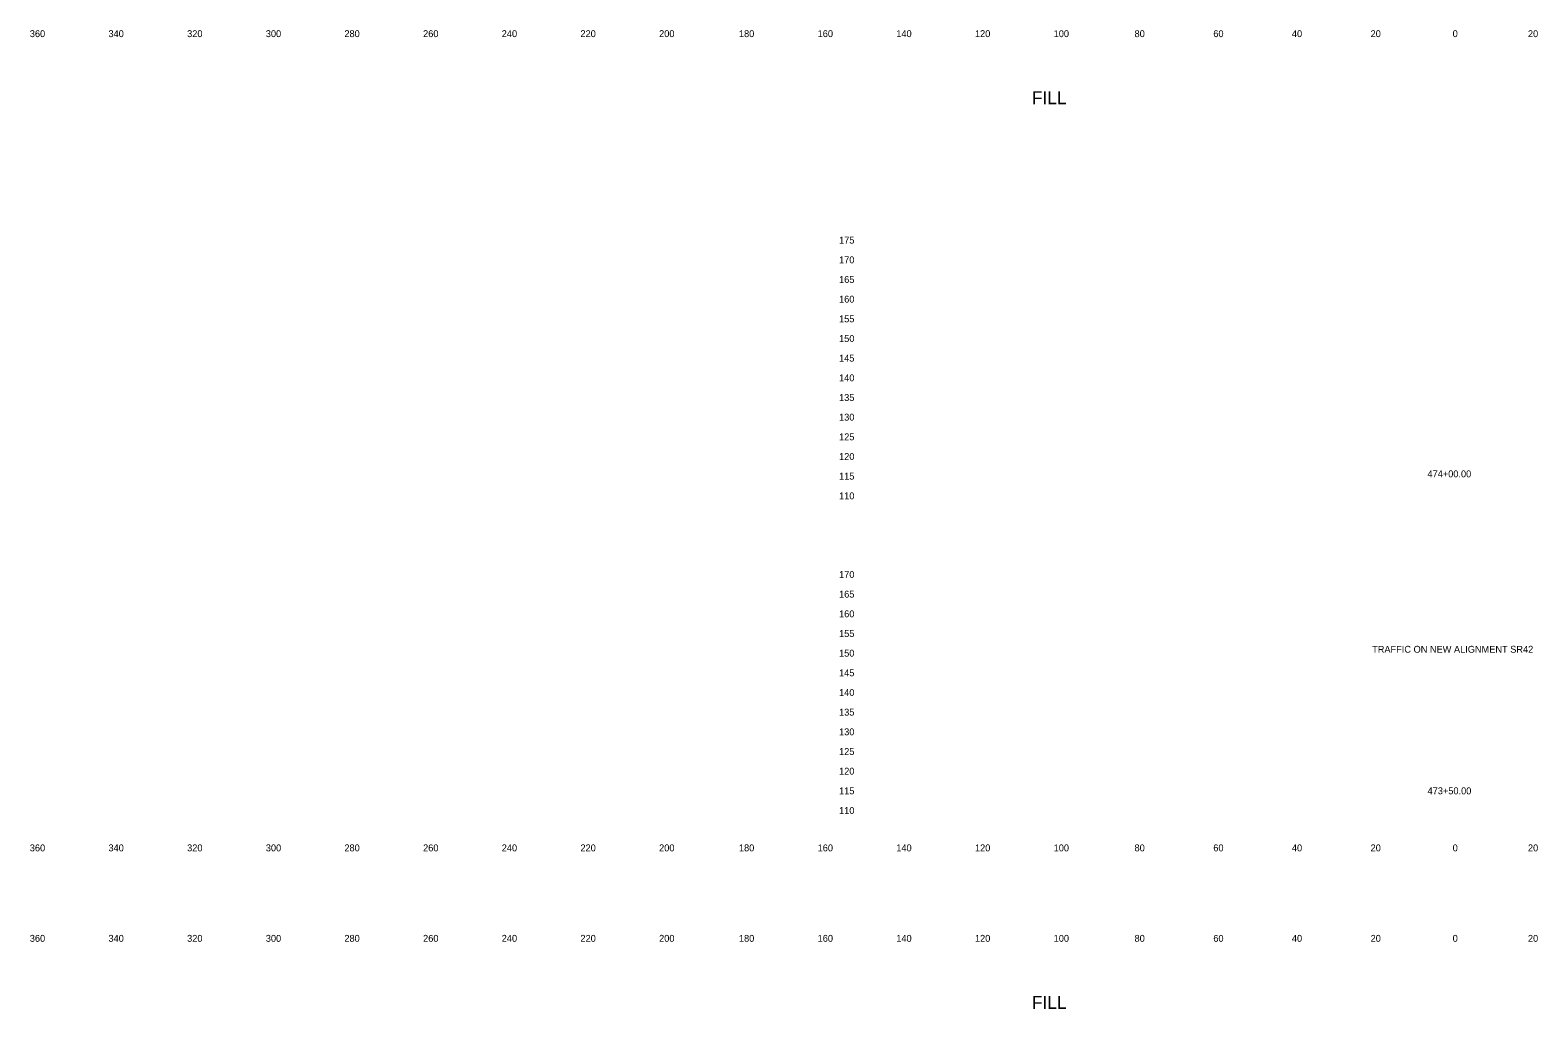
# Model space of a CAD drawing. Extents: x 21281 to 22024, y 6472 to 15208.
# Drawn here: x 21280.5 to 21663.8, y 10575.3 to 10824.1 of the extents above; entities that cross this region are included whole.
import ezdxf

# ---------------------------------------------------------------- set-up
doc = ezdxf.new("R2010")
doc.units = 0
for name, color, linetype in [('XS_SHEET_LABELS_ELEVATION', 7, 'Continuous'), ('XS_SHEET_LABELS_OFFSET', 7, 'Continuous'), ('XS_SHEET_LABELS_STATION', 7, 'Continuous')]:
    doc.layers.add(name, color=color, linetype=linetype)

msp = doc.modelspace()

# ---------------------------------------------------------------- texts
at = {"layer": 'XS_SHEET_LABELS_ELEVATION'}
for s, p in [('  175  ', (21484.84, 10769.84)), ('  170  ', (21484.84, 10764.84)), ('  165  ', (21484.84, 10759.84)), ('  160  ', (21484.84, 10754.84)), ('  155  ', (21484.84, 10749.84)), ('  150  ', (21484.84, 10744.84)), ('  145  ', (21484.84, 10739.84)), ('  140  ', (21484.84, 10734.84)), ('  135  ', (21484.84, 10729.84)), ('  130  ', (21484.84, 10724.84)), ('  125  ', (21484.84, 10719.84)), ('  120  ', (21484.84, 10714.84)), ('  115  ', (21484.84, 10709.84)), ('  110  ', (21484.84, 10704.84)), ('  170  ', (21484.84, 10684.84)), ('  165  ', (21484.84, 10679.84)), ('  160  ', (21484.84, 10674.84)), ('  155  ', (21484.84, 10669.84)), ('  150  ', (21484.84, 10664.84)), ('  145  ', (21484.84, 10659.84)), ('  140  ', (21484.84, 10654.84)), ('  135  ', (21484.84, 10649.84)), ('  130  ', (21484.84, 10644.84)), ('  125  ', (21484.84, 10639.84)), ('  120  ', (21484.84, 10634.84)), ('  115  ', (21484.84, 10629.84)), ('  110  ', (21484.84, 10624.84))]:
    msp.add_text(s, height=1.75, dxfattribs=at).set_placement(p)
at = {"layer": 'XS_SHEET_LABELS_OFFSET'}
for s, height, p in [('  360  ', 1.75, (21279.14, 10822.34)), ('  340  ', 1.75, (21299.13, 10822.34)), ('  320  ', 1.75, (21319.13, 10822.34)), ('  300  ', 1.75, (21339.13, 10822.34)), ('  280  ', 1.75, (21359.1, 10822.34)), ('  260  ', 1.75, (21379.11, 10822.34)), ('  240  ', 1.75, (21399.1, 10822.34)), ('  220  ', 1.75, (21419.1, 10822.34)), ('  200  ', 1.75, (21439.1, 10822.34)), ('  180  ', 1.75, (21459.39, 10822.34)), ('  160  ', 1.75, (21479.4, 10822.34)), ('  140  ', 1.75, (21499.39, 10822.34)), ('  120  ', 1.75, (21519.39, 10822.34)), ('  100  ', 1.75, (21539.39, 10822.34)), ('  80  ', 1.75, (21559.95, 10822.34)), ('  60  ', 1.75, (21579.97, 10822.34)), ('  40  ', 1.75, (21599.95, 10822.34)), ('  20  ', 1.75, (21619.95, 10822.34)), ('  0  ', 1.75, (21640.81, 10822.34)), ('  0  ', 1.75, (21640.81, 10822.34)), ('  20  ', 1.75, (21659.95, 10822.34)), ('FILL', 3.273, (21535.18, 10805.29)), ('  360  ', 1.75, (21279.14, 10615.34)), ('  340  ', 1.75, (21299.13, 10615.34)), ('  320  ', 1.75, (21319.13, 10615.34)), ('  300  ', 1.75, (21339.13, 10615.34)), ('  280  ', 1.75, (21359.1, 10615.34)), ('  260  ', 1.75, (21379.11, 10615.34)), ('  240  ', 1.75, (21399.1, 10615.34)), ('  220  ', 1.75, (21419.1, 10615.34)), ('  200  ', 1.75, (21439.1, 10615.34)), ('  180  ', 1.75, (21459.39, 10615.34)), ('  160  ', 1.75, (21479.4, 10615.34)), ('  140  ', 1.75, (21499.39, 10615.34)), ('  120  ', 1.75, (21519.39, 10615.34)), ('  100  ', 1.75, (21539.39, 10615.34)), ('  80  ', 1.75, (21559.95, 10615.34)), ('  60  ', 1.75, (21579.97, 10615.34)), ('  40  ', 1.75, (21599.95, 10615.34)), ('  20  ', 1.75, (21619.95, 10615.34)), ('  0  ', 1.75, (21640.81, 10615.34)), ('  0  ', 1.75, (21640.81, 10615.34)), ('  20  ', 1.75, (21659.95, 10615.34)), ('  360  ', 1.75, (21279.14, 10592.34)), ('  340  ', 1.75, (21299.13, 10592.34)), ('  320  ', 1.75, (21319.13, 10592.34)), ('  300  ', 1.75, (21339.13, 10592.34)), ('  280  ', 1.75, (21359.1, 10592.34)), ('  260  ', 1.75, (21379.11, 10592.34)), ('  240  ', 1.75, (21399.1, 10592.34)), ('  220  ', 1.75, (21419.1, 10592.34)), ('  200  ', 1.75, (21439.1, 10592.34)), ('  180  ', 1.75, (21459.39, 10592.34)), ('  160  ', 1.75, (21479.4, 10592.34)), ('  140  ', 1.75, (21499.39, 10592.34)), ('  120  ', 1.75, (21519.39, 10592.34)), ('  100  ', 1.75, (21539.39, 10592.34)), ('  80  ', 1.75, (21559.95, 10592.34)), ('  60  ', 1.75, (21579.97, 10592.34)), ('  40  ', 1.75, (21599.95, 10592.34)), ('  20  ', 1.75, (21619.95, 10592.34)), ('  0  ', 1.75, (21640.81, 10592.34)), ('  0  ', 1.75, (21640.81, 10592.34)), ('  20  ', 1.75, (21659.95, 10592.34)), ('FILL', 3.273, (21535.18, 10575.29))]:
    msp.add_text(s, height=height, dxfattribs=at).set_placement(p)
at = {"layer": 'XS_SHEET_LABELS_STATION'}
for s, p in [('  474+00.00  ', (21634.4, 10710.43)), ('TRAFFIC ON NEW ALIGNMENT SR42', (21621.64, 10665.83)), ('  473+50.00  ', (21634.43, 10629.84))]:
    msp.add_text(s, height=1.75, dxfattribs=at).set_placement(p)

doc.saveas('drawing.dxf')
